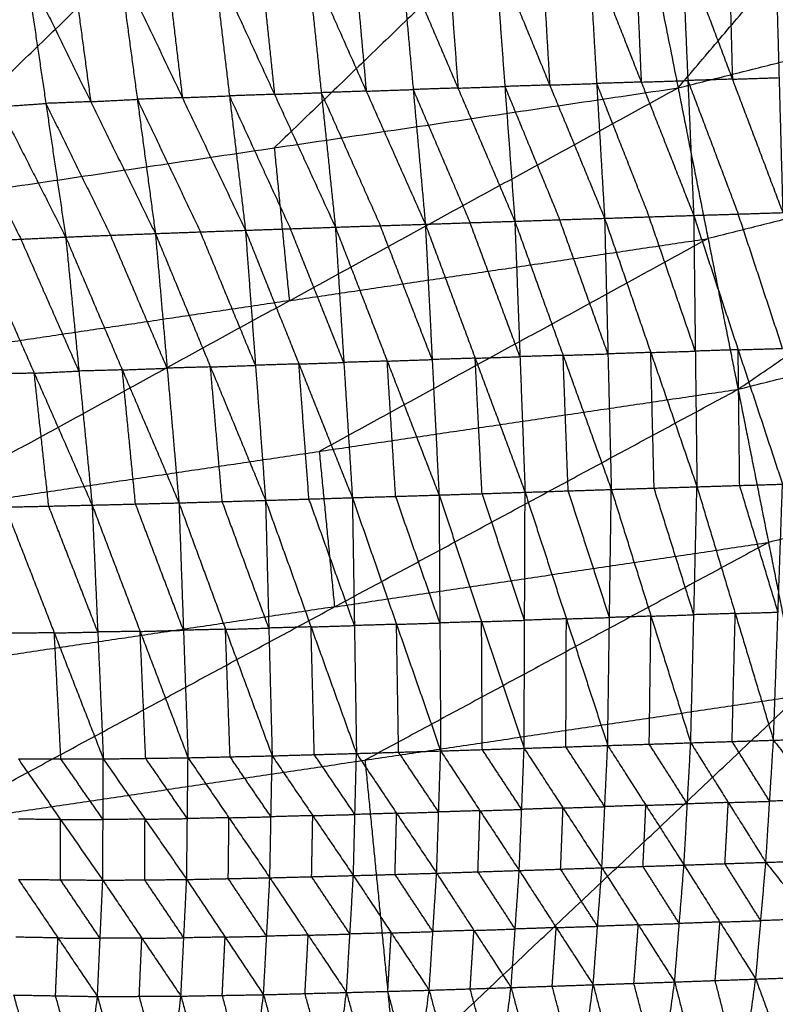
# Model space of a CAD drawing. Header units: millimetres. Extents: x -106 to 110, y -96 to 120.
# Tile 454 of 656: x 12 to 20, y -83 to -73. Entities that reach past the tile are written whole.
import ezdxf

# ---------------------------------------------------------------- set-up
doc = ezdxf.new("R2010")
doc.units = ezdxf.units.MM
doc.header["$MEASUREMENT"] = 0
doc.layers.add('Default', color=7, linetype='Continuous', true_color=0x000000)

msp = doc.modelspace()

# ---------------------------------------------------------------- linework, layer by layer
at = {"layer": 'Default'}
for points in [[(18.764, -73.234, 6.953), (22.044, -69.382, 6.271), (25.324, -65.53, 5.589)], [(10.333, -74.485, 6.953), (13.974, -70.973, 6.271), (17.616, -67.46, 5.589)], [(17.616, -67.46, 5.589), (18.19, -70.347, 6.271), (18.764, -73.234, 6.953)], [(18.19, -70.347, 6.271), (16.369, -72.103, 6.612), (14.549, -73.859, 6.953)], [(18.764, -73.234, 6.953), (22.899, -72.198, 6.953), (27.033, -71.163, 6.953)], [(19.39, -76.378, 7.944), (23.211, -73.77, 7.449), (27.033, -71.163, 6.953)], [(17.342, -71.798, 3.59), (17.383, -72.501, 3.296), (17.424, -73.204, 3.002)], [(17.832, -71.782, 3.612), (17.914, -73.188, 3.023), (17.997, -74.594, 2.435)], [(17.832, -71.782, 3.612), (18.379, -73.173, 3.048), (18.927, -74.564, 2.484)], [(18.318, -71.766, 3.634), (18.349, -72.47, 3.341), (18.379, -73.173, 3.048)], [(18.805, -71.751, 3.657), (18.866, -73.157, 3.07), (18.927, -74.564, 2.484)], [(18.805, -71.751, 3.657), (19.331, -73.143, 3.097), (19.857, -74.535, 2.536)], [(19.292, -71.735, 3.681), (19.312, -72.439, 3.389), (19.331, -73.143, 3.097)], [(19.779, -71.719, 3.706), (19.818, -73.127, 3.121), (19.857, -74.535, 2.536)], [(19.779, -71.719, 3.706), (20.334, -73.112, 3.151), (20.889, -74.504, 2.596)], [(14.404, -71.897, 3.48), (14.477, -72.599, 3.184), (14.551, -73.301, 2.888)], [(14.893, -71.88, 3.496), (15.04, -73.284, 2.903), (15.187, -74.687, 2.311)], [(14.893, -71.88, 3.496), (15.509, -73.268, 2.921), (16.126, -74.656, 2.347)], [(15.383, -71.863, 3.513), (15.446, -72.566, 3.217), (15.509, -73.268, 2.921)], [(15.873, -71.847, 3.531), (15.999, -73.251, 2.939), (16.126, -74.656, 2.347)], [(15.873, -71.847, 3.531), (16.467, -73.236, 2.96), (17.06, -74.625, 2.389)], [(16.362, -71.83, 3.55), (16.415, -72.533, 3.255), (16.467, -73.236, 2.96)], [(16.852, -71.814, 3.569), (16.956, -73.219, 2.979), (17.06, -74.625, 2.389)], [(16.852, -71.814, 3.569), (17.424, -73.204, 3.002), (17.997, -74.594, 2.435)], [(11.959, -72.002, 3.417), (12.165, -73.396, 2.834), (12.372, -74.79, 2.251)], [(11.959, -72.002, 3.417), (12.633, -73.378, 2.839), (13.308, -74.753, 2.261)], [(12.445, -71.978, 3.427), (12.539, -72.678, 3.133), (12.633, -73.378, 2.839)], [(12.931, -71.953, 3.437), (13.12, -73.353, 2.849), (13.308, -74.753, 2.261)], [(12.931, -71.953, 3.437), (13.59, -73.336, 2.86), (14.248, -74.719, 2.282)], [(13.423, -71.933, 3.451), (13.506, -72.635, 3.155), (13.59, -73.336, 2.86)], [(13.915, -71.914, 3.464), (14.081, -73.317, 2.873), (14.248, -74.719, 2.282)], [(13.915, -71.914, 3.464), (14.551, -73.301, 2.888), (15.187, -74.687, 2.311)], [(10.992, -72.069, 3.404), (11.682, -73.429, 2.828), (12.372, -74.79, 2.251)], [(19.331, -73.143, 3.097), (19.575, -73.135, 3.109), (19.818, -73.127, 3.121)], [(10.333, -74.485, 6.953), (14.549, -73.859, 6.953), (18.764, -73.234, 6.953)], [(10.647, -77.674, 7.944), (14.706, -75.454, 7.449), (18.764, -73.234, 6.953)], [(16.467, -73.236, 2.96), (16.233, -73.243, 2.949), (15.999, -73.251, 2.939)], [(16.467, -73.236, 2.96), (16.711, -73.228, 2.969), (16.956, -73.219, 2.979)], [(17.424, -73.204, 3.002), (17.19, -73.212, 2.99), (16.956, -73.219, 2.979)], [(16.956, -73.219, 2.979), (17.242, -73.914, 2.695), (17.528, -74.609, 2.412)], [(17.424, -73.204, 3.002), (17.669, -73.196, 3.013), (17.914, -73.188, 3.023)], [(18.379, -73.173, 3.048), (18.147, -73.181, 3.035), (17.914, -73.188, 3.023)], [(17.914, -73.188, 3.023), (18.188, -73.884, 2.741), (18.462, -74.579, 2.459)], [(18.379, -73.173, 3.048), (18.623, -73.165, 3.059), (18.866, -73.157, 3.07)], [(18.764, -73.234, 6.953), (19.077, -74.806, 7.449), (19.39, -76.378, 7.944)], [(19.331, -73.143, 3.097), (19.099, -73.15, 3.083), (18.866, -73.157, 3.07)], [(18.866, -73.157, 3.07), (19.129, -73.853, 2.79), (19.392, -74.55, 2.51)], [(13.59, -73.336, 2.86), (13.355, -73.344, 2.854), (13.12, -73.353, 2.849)], [(13.59, -73.336, 2.86), (13.835, -73.326, 2.866), (14.081, -73.317, 2.873)], [(14.551, -73.301, 2.888), (14.316, -73.309, 2.88), (14.081, -73.317, 2.873)], [(14.081, -73.317, 2.873), (14.399, -74.01, 2.585), (14.717, -74.703, 2.297)], [(14.551, -73.301, 2.888), (14.795, -73.292, 2.896), (15.04, -73.284, 2.903)], [(15.509, -73.268, 2.921), (15.275, -73.276, 2.912), (15.04, -73.284, 2.903)], [(15.04, -73.284, 2.903), (15.348, -73.978, 2.616), (15.656, -74.671, 2.329)], [(15.509, -73.268, 2.921), (15.754, -73.259, 2.93), (15.999, -73.251, 2.939)], [(15.999, -73.251, 2.939), (16.296, -73.946, 2.653), (16.593, -74.64, 2.368)], [(11.682, -73.429, 2.828), (11.924, -73.413, 2.831), (12.165, -73.396, 2.834)], [(12.633, -73.378, 2.839), (12.399, -73.387, 2.836), (12.165, -73.396, 2.834)], [(12.165, -73.396, 2.834), (12.503, -74.084, 2.545), (12.84, -74.771, 2.256)], [(12.633, -73.378, 2.839), (12.876, -73.365, 2.844), (13.12, -73.353, 2.849)], [(13.12, -73.353, 2.849), (13.449, -74.044, 2.56), (13.778, -74.736, 2.272)], [(11.215, -73.451, 2.829), (11.56, -74.132, 2.541), (11.906, -74.812, 2.252)], [(23.211, -73.77, 7.449), (21.144, -74.288, 7.449), (19.077, -74.806, 7.449)], [(14.549, -73.859, 6.953), (14.627, -74.657, 7.201), (14.706, -75.454, 7.449)], [(19.39, -76.378, 7.944), (23.676, -75.304, 7.944), (27.963, -74.23, 7.944)], [(17.997, -74.594, 2.435), (18.462, -74.579, 2.459), (18.927, -74.564, 2.484)], [(18.927, -74.564, 2.484), (19.392, -74.55, 2.51), (19.857, -74.535, 2.536)], [(18.927, -74.564, 2.484), (18.944, -75.98, 2.415), (18.961, -77.395, 2.345)], [(18.927, -74.564, 2.484), (19.391, -75.966, 2.443), (19.854, -77.368, 2.401)], [(19.855, -75.952, 2.469), (19.624, -75.251, 2.489), (19.392, -74.55, 2.51)], [(15.187, -74.687, 2.311), (15.656, -74.671, 2.329), (16.126, -74.656, 2.347)], [(16.197, -76.068, 2.269), (15.927, -75.37, 2.299), (15.656, -74.671, 2.329)], [(16.126, -74.656, 2.347), (16.593, -74.64, 2.368), (17.06, -74.625, 2.389)], [(16.126, -74.656, 2.347), (16.197, -76.068, 2.269), (16.269, -77.481, 2.191)], [(16.126, -74.656, 2.347), (16.646, -76.054, 2.293), (17.167, -77.452, 2.239)], [(17.114, -76.038, 2.314), (16.853, -75.339, 2.341), (16.593, -74.64, 2.368)], [(17.06, -74.625, 2.389), (17.528, -74.609, 2.412), (17.997, -74.594, 2.435)], [(17.06, -74.625, 2.389), (17.114, -76.038, 2.314), (17.167, -77.452, 2.239)], [(17.06, -74.625, 2.389), (17.564, -76.024, 2.34), (18.067, -77.423, 2.291)], [(18.032, -76.009, 2.363), (17.78, -75.309, 2.387), (17.528, -74.609, 2.412)], [(17.997, -74.594, 2.435), (18.032, -76.009, 2.363), (18.067, -77.423, 2.291)], [(17.997, -74.594, 2.435), (18.479, -75.994, 2.39), (18.961, -77.395, 2.345)], [(18.944, -75.98, 2.415), (18.703, -75.279, 2.437), (18.462, -74.579, 2.459)], [(12.372, -74.79, 2.251), (12.84, -74.771, 2.256), (13.308, -74.753, 2.261)], [(13.431, -76.158, 2.176), (13.136, -75.465, 2.216), (12.84, -74.771, 2.256)], [(13.308, -74.753, 2.261), (13.778, -74.736, 2.272), (14.248, -74.719, 2.282)], [(13.308, -74.753, 2.261), (13.431, -76.158, 2.176), (13.554, -77.563, 2.091)], [(13.308, -74.753, 2.261), (13.883, -76.145, 2.188), (14.458, -77.537, 2.115)], [(14.353, -76.128, 2.199), (14.065, -75.432, 2.235), (13.778, -74.736, 2.272)], [(14.248, -74.719, 2.282), (14.717, -74.703, 2.297), (15.187, -74.687, 2.311)], [(14.248, -74.719, 2.282), (14.353, -76.128, 2.199), (14.458, -77.537, 2.115)], [(14.248, -74.719, 2.282), (14.806, -76.114, 2.216), (15.364, -77.509, 2.149)], [(15.275, -76.098, 2.23), (14.996, -75.401, 2.264), (14.717, -74.703, 2.297)], [(15.187, -74.687, 2.311), (15.275, -76.098, 2.23), (15.364, -77.509, 2.149)], [(15.187, -74.687, 2.311), (15.728, -76.084, 2.251), (16.269, -77.481, 2.191)], [(11.439, -74.834, 2.253), (11.906, -74.812, 2.252), (12.372, -74.79, 2.251)], [(11.439, -74.834, 2.253), (12.044, -76.21, 2.166), (12.648, -77.586, 2.078)], [(12.51, -76.188, 2.165), (12.208, -75.5, 2.208), (11.906, -74.812, 2.252)], [(12.372, -74.79, 2.251), (12.51, -76.188, 2.165), (12.648, -77.586, 2.078)], [(12.372, -74.79, 2.251), (12.963, -76.176, 2.171), (13.554, -77.563, 2.091)], [(14.706, -75.454, 7.449), (16.891, -75.13, 7.449), (19.077, -74.806, 7.449)], [(19.077, -74.806, 7.449), (17.048, -75.916, 7.697), (15.018, -77.026, 7.944)], [(14.706, -75.454, 7.449), (12.598, -75.767, 7.449), (10.49, -76.08, 7.449)], [(17.564, -76.024, 2.34), (17.798, -76.016, 2.351), (18.032, -76.009, 2.363)], [(18.479, -75.994, 2.39), (18.255, -76.002, 2.376), (18.032, -76.009, 2.363)], [(18.479, -75.994, 2.39), (18.712, -75.987, 2.402), (18.944, -75.98, 2.415)], [(18.514, -77.409, 2.318), (18.496, -76.702, 2.354), (18.479, -75.994, 2.39)], [(19.391, -75.966, 2.443), (19.167, -75.973, 2.429), (18.944, -75.98, 2.415)], [(19.391, -75.966, 2.443), (19.623, -75.959, 2.456), (19.855, -75.952, 2.469)], [(19.407, -77.381, 2.373), (19.399, -76.674, 2.408), (19.391, -75.966, 2.443)], [(14.806, -76.114, 2.216), (14.579, -76.121, 2.207), (14.353, -76.128, 2.199)], [(14.806, -76.114, 2.216), (15.041, -76.106, 2.223), (15.275, -76.098, 2.23)], [(14.911, -77.523, 2.132), (14.859, -76.819, 2.174), (14.806, -76.114, 2.216)], [(15.728, -76.084, 2.251), (15.502, -76.091, 2.241), (15.275, -76.098, 2.23)], [(15.728, -76.084, 2.251), (15.962, -76.076, 2.26), (16.197, -76.068, 2.269)], [(15.816, -77.495, 2.17), (15.772, -76.79, 2.211), (15.728, -76.084, 2.251)], [(16.646, -76.054, 2.293), (16.422, -76.061, 2.281), (16.197, -76.068, 2.269)], [(16.646, -76.054, 2.293), (16.88, -76.046, 2.303), (17.114, -76.038, 2.314)], [(16.718, -77.467, 2.215), (16.682, -76.76, 2.254), (16.646, -76.054, 2.293)], [(17.564, -76.024, 2.34), (17.339, -76.031, 2.327), (17.114, -76.038, 2.314)], [(17.617, -77.438, 2.265), (17.59, -76.731, 2.302), (17.564, -76.024, 2.34)], [(12.044, -76.21, 2.166), (11.817, -76.215, 2.166), (11.59, -76.22, 2.166)], [(12.044, -76.21, 2.166), (12.277, -76.199, 2.165), (12.51, -76.188, 2.165)], [(12.195, -77.597, 2.078), (12.119, -76.903, 2.122), (12.044, -76.21, 2.166)], [(12.963, -76.176, 2.171), (12.737, -76.182, 2.168), (12.51, -76.188, 2.165)], [(12.963, -76.176, 2.171), (13.197, -76.167, 2.174), (13.431, -76.158, 2.176)], [(13.101, -77.575, 2.084), (13.032, -76.876, 2.128), (12.963, -76.176, 2.171)], [(13.883, -76.145, 2.188), (13.657, -76.151, 2.182), (13.431, -76.158, 2.176)], [(13.883, -76.145, 2.188), (14.118, -76.137, 2.194), (14.353, -76.128, 2.199)], [(14.006, -77.55, 2.103), (13.945, -76.847, 2.146), (13.883, -76.145, 2.188)], [(10.647, -77.674, 7.944), (15.018, -77.026, 7.944), (19.39, -76.378, 7.944)], [(10.966, -80.919, 9.117), (15.178, -78.648, 8.53), (19.39, -76.378, 7.944)], [(19.39, -76.378, 7.944), (19.708, -77.976, 8.53), (20.026, -79.575, 9.117)], [(23.994, -76.903, 8.53), (21.851, -77.44, 8.53), (19.708, -77.976, 8.53)], [(15.018, -77.026, 7.944), (15.098, -77.837, 8.237), (15.178, -78.648, 8.53)], [(17.167, -77.452, 2.239), (17.617, -77.438, 2.265), (18.067, -77.423, 2.291)], [(18.048, -78.759, 2.643), (17.833, -78.098, 2.454), (17.617, -77.438, 2.265)], [(18.029, -80.094, 2.995), (18.048, -78.759, 2.643), (18.067, -77.423, 2.291)], [(18.067, -77.423, 2.291), (18.514, -77.409, 2.318), (18.961, -77.395, 2.345)], [(18.067, -77.423, 2.291), (18.481, -78.745, 2.672), (18.896, -80.066, 3.054)], [(18.929, -78.73, 2.699), (18.721, -78.07, 2.509), (18.514, -77.409, 2.318)], [(18.896, -80.066, 3.054), (18.929, -78.73, 2.699), (18.961, -77.395, 2.345)], [(18.961, -77.395, 2.345), (19.407, -77.381, 2.373), (19.854, -77.368, 2.401)], [(18.961, -77.395, 2.345), (19.361, -78.717, 2.729), (19.76, -80.039, 3.112)], [(19.807, -78.703, 2.757), (19.607, -78.042, 2.565), (19.407, -77.381, 2.373)], [(19.76, -80.039, 3.112), (19.807, -78.703, 2.757), (19.854, -77.368, 2.401)], [(13.554, -77.563, 2.091), (14.006, -77.55, 2.103), (14.458, -77.537, 2.115)], [(14.492, -78.869, 2.458), (14.249, -78.21, 2.28), (14.006, -77.55, 2.103)], [(14.458, -77.537, 2.115), (14.911, -77.523, 2.132), (15.364, -77.509, 2.149)], [(14.458, -77.537, 2.115), (14.492, -78.869, 2.458), (14.527, -80.202, 2.8)], [(14.458, -77.537, 2.115), (14.933, -78.857, 2.478), (15.407, -80.177, 2.84)], [(15.386, -78.843, 2.495), (15.149, -78.183, 2.313), (14.911, -77.523, 2.132)], [(15.364, -77.509, 2.149), (15.816, -77.495, 2.17), (16.269, -77.481, 2.191)], [(15.364, -77.509, 2.149), (15.386, -78.843, 2.495), (15.407, -80.177, 2.84)], [(15.364, -77.509, 2.149), (15.825, -78.83, 2.518), (16.286, -80.151, 2.887)], [(16.277, -78.816, 2.539), (16.047, -78.156, 2.355), (15.816, -77.495, 2.17)], [(16.269, -77.481, 2.191), (16.718, -77.467, 2.215), (17.167, -77.452, 2.239)], [(16.269, -77.481, 2.191), (16.277, -78.816, 2.539), (16.286, -80.151, 2.887)], [(16.269, -77.481, 2.191), (16.713, -78.802, 2.565), (17.157, -80.123, 2.939)], [(17.162, -78.788, 2.589), (16.94, -78.127, 2.402), (16.718, -77.467, 2.215)], [(17.157, -80.123, 2.939), (17.162, -78.788, 2.589), (17.167, -77.452, 2.239)], [(17.167, -77.452, 2.239), (17.598, -78.773, 2.617), (18.029, -80.094, 2.995)], [(11.742, -77.607, 2.079), (12.195, -77.597, 2.078), (12.648, -77.586, 2.078)], [(11.742, -77.607, 2.079), (12.253, -78.92, 2.414), (12.765, -80.234, 2.749)], [(12.707, -78.91, 2.414), (12.451, -78.253, 2.246), (12.195, -77.597, 2.078)], [(12.648, -77.586, 2.078), (13.101, -77.575, 2.084), (13.554, -77.563, 2.091)], [(12.648, -77.586, 2.078), (12.707, -78.91, 2.414), (12.765, -80.234, 2.749)], [(12.648, -77.586, 2.078), (13.149, -78.904, 2.424), (13.649, -80.222, 2.77)], [(13.601, -78.892, 2.43), (13.351, -78.234, 2.257), (13.101, -77.575, 2.084)], [(13.554, -77.563, 2.091), (13.601, -78.892, 2.43), (13.649, -80.222, 2.77)], [(13.554, -77.563, 2.091), (14.04, -78.882, 2.446), (14.527, -80.202, 2.8)], [(15.178, -78.648, 8.53), (17.443, -78.312, 8.53), (19.708, -77.976, 8.53)], [(19.708, -77.976, 8.53), (17.602, -79.112, 8.824), (15.496, -80.247, 9.117)], [(15.178, -78.648, 8.53), (12.992, -78.973, 8.53), (10.807, -79.297, 8.53)], [(17.598, -78.773, 2.617), (17.38, -78.78, 2.603), (17.162, -78.788, 2.589)], [(17.593, -80.109, 2.967), (17.596, -79.441, 2.792), (17.598, -78.773, 2.617)], [(17.598, -78.773, 2.617), (17.823, -78.766, 2.63), (18.048, -78.759, 2.643)], [(18.481, -78.745, 2.672), (18.265, -78.752, 2.658), (18.048, -78.759, 2.643)], [(18.463, -80.08, 3.024), (18.472, -79.412, 2.848), (18.481, -78.745, 2.672)], [(18.481, -78.745, 2.672), (18.705, -78.738, 2.686), (18.929, -78.73, 2.699)], [(19.361, -78.717, 2.729), (19.145, -78.724, 2.714), (18.929, -78.73, 2.699)], [(19.328, -80.052, 3.083), (19.344, -79.385, 2.906), (19.361, -78.717, 2.729)], [(19.361, -78.717, 2.729), (19.584, -78.71, 2.743), (19.807, -78.703, 2.757)], [(14.04, -78.882, 2.446), (13.821, -78.887, 2.438), (13.601, -78.892, 2.43)], [(14.04, -78.882, 2.446), (14.266, -78.876, 2.452), (14.492, -78.869, 2.458)], [(14.088, -80.212, 2.785), (14.064, -79.547, 2.615), (14.04, -78.882, 2.446)], [(14.933, -78.857, 2.478), (14.713, -78.863, 2.468), (14.492, -78.869, 2.458)], [(14.933, -78.857, 2.478), (15.159, -78.85, 2.486), (15.386, -78.843, 2.495)], [(14.967, -80.189, 2.82), (14.95, -79.523, 2.649), (14.933, -78.857, 2.478)], [(15.825, -78.83, 2.518), (15.605, -78.837, 2.506), (15.386, -78.843, 2.495)], [(15.825, -78.83, 2.518), (16.051, -78.823, 2.529), (16.277, -78.816, 2.539)], [(15.847, -80.164, 2.863), (15.836, -79.497, 2.691), (15.825, -78.83, 2.518)], [(16.713, -78.802, 2.565), (16.495, -78.809, 2.552), (16.277, -78.816, 2.539)], [(16.713, -78.802, 2.565), (16.937, -78.795, 2.577), (17.162, -78.788, 2.589)], [(16.721, -80.137, 2.913), (16.717, -79.469, 2.739), (16.713, -78.802, 2.565)], [(12.253, -78.92, 2.414), (12.032, -78.921, 2.412), (11.81, -78.921, 2.41)], [(12.253, -78.92, 2.414), (12.48, -78.915, 2.414), (12.707, -78.91, 2.414)], [(12.322, -80.234, 2.745), (12.288, -79.577, 2.58), (12.253, -78.92, 2.414)], [(13.149, -78.904, 2.424), (12.928, -78.907, 2.419), (12.707, -78.91, 2.414)], [(13.149, -78.904, 2.424), (13.375, -78.898, 2.427), (13.601, -78.892, 2.43)], [(13.207, -80.228, 2.76), (13.178, -79.566, 2.592), (13.149, -78.904, 2.424)], [(10.966, -80.919, 9.117), (15.496, -80.247, 9.117), (20.026, -79.575, 9.117)], [(11.616, -87.509, 12.017), (15.821, -83.542, 10.567), (20.026, -79.575, 9.117)], [(19.76, -80.039, 3.112), (20.275, -80.023, 3.146), (20.791, -80.007, 3.18)], [(17.157, -80.123, 2.939), (17.593, -80.109, 2.967), (18.029, -80.094, 2.995)], [(17.999, -80.732, 3.282), (17.796, -80.42, 3.125), (17.593, -80.109, 2.967)], [(17.969, -81.37, 3.57), (17.999, -80.732, 3.282), (18.029, -80.094, 2.995)], [(18.029, -80.094, 2.995), (18.463, -80.08, 3.024), (18.896, -80.066, 3.054)], [(18.029, -80.094, 2.995), (18.428, -80.718, 3.312), (18.826, -81.341, 3.628)], [(18.861, -80.704, 3.341), (18.662, -80.392, 3.183), (18.463, -80.08, 3.024)], [(18.826, -81.341, 3.628), (18.861, -80.704, 3.341), (18.896, -80.066, 3.054)], [(18.896, -80.066, 3.054), (19.328, -80.052, 3.083), (19.76, -80.039, 3.112)], [(18.896, -80.066, 3.054), (19.288, -80.689, 3.37), (19.68, -81.313, 3.686)], [(19.72, -80.676, 3.399), (19.524, -80.364, 3.241), (19.328, -80.052, 3.083)], [(19.68, -81.313, 3.686), (19.72, -80.676, 3.399), (19.76, -80.039, 3.112)], [(19.76, -80.039, 3.112), (20.239, -80.659, 3.434), (20.717, -81.279, 3.756)], [(12.765, -80.234, 2.749), (13.207, -80.228, 2.76), (13.649, -80.222, 2.77)], [(13.635, -81.492, 3.341), (13.642, -80.857, 3.055), (13.649, -80.222, 2.77)], [(13.649, -80.222, 2.77), (14.088, -80.212, 2.785), (14.527, -80.202, 2.8)], [(13.649, -80.222, 2.77), (14.076, -80.848, 3.071), (14.503, -81.474, 3.373)], [(14.515, -80.838, 3.087), (14.301, -80.525, 2.936), (14.088, -80.212, 2.785)], [(14.503, -81.474, 3.373), (14.515, -80.838, 3.087), (14.527, -80.202, 2.8)], [(14.527, -80.202, 2.8), (14.967, -80.189, 2.82), (15.407, -80.177, 2.84)], [(14.527, -80.202, 2.8), (14.951, -80.826, 3.107), (15.375, -81.451, 3.413)], [(15.391, -80.814, 3.126), (15.179, -80.502, 2.973), (14.967, -80.189, 2.82)], [(15.375, -81.451, 3.413), (15.391, -80.814, 3.126), (15.407, -80.177, 2.84)], [(15.407, -80.177, 2.84), (15.847, -80.164, 2.863), (16.286, -80.151, 2.887)], [(15.407, -80.177, 2.84), (15.826, -80.801, 3.15), (16.244, -81.426, 3.461)], [(16.265, -80.788, 3.174), (16.056, -80.476, 3.019), (15.847, -80.164, 2.863)], [(16.244, -81.426, 3.461), (16.265, -80.788, 3.174), (16.286, -80.151, 2.887)], [(16.286, -80.151, 2.887), (16.721, -80.137, 2.913), (17.157, -80.123, 2.939)], [(16.286, -80.151, 2.887), (16.696, -80.775, 3.2), (17.106, -81.398, 3.513)], [(17.132, -80.761, 3.226), (16.926, -80.449, 3.07), (16.721, -80.137, 2.913)], [(17.106, -81.398, 3.513), (17.132, -80.761, 3.226), (17.157, -80.123, 2.939)], [(17.157, -80.123, 2.939), (17.563, -80.746, 3.254), (17.969, -81.37, 3.57)], [(11.878, -80.235, 2.741), (12.322, -80.234, 2.745), (12.765, -80.234, 2.749)], [(11.878, -80.235, 2.741), (12.318, -80.867, 3.03), (12.759, -81.499, 3.318)], [(12.762, -80.867, 3.034), (12.542, -80.55, 2.889), (12.322, -80.234, 2.745)], [(12.759, -81.499, 3.318), (12.762, -80.867, 3.034), (12.765, -80.234, 2.749)], [(12.765, -80.234, 2.749), (13.2, -80.863, 3.045), (13.635, -81.492, 3.341)], [(13.642, -80.857, 3.055), (13.424, -80.542, 2.908), (13.207, -80.228, 2.76)], [(15.496, -80.247, 9.117), (15.658, -81.894, 9.842), (15.821, -83.542, 10.567)], [(17.563, -80.746, 3.254), (17.781, -80.739, 3.268), (17.999, -80.732, 3.282)], [(18.428, -80.718, 3.312), (18.214, -80.725, 3.297), (17.999, -80.732, 3.282)], [(18.398, -81.356, 3.599), (18.413, -81.037, 3.455), (18.428, -80.718, 3.312)], [(18.428, -80.718, 3.312), (18.644, -80.711, 3.326), (18.861, -80.704, 3.341)], [(19.288, -80.689, 3.37), (19.075, -80.696, 3.355), (18.861, -80.704, 3.341)], [(19.253, -81.327, 3.657), (19.271, -81.008, 3.513), (19.288, -80.689, 3.37)], [(19.288, -80.689, 3.37), (19.504, -80.683, 3.385), (19.72, -80.676, 3.399)], [(20.239, -80.659, 3.434), (19.979, -80.667, 3.417), (19.72, -80.676, 3.399)], [(14.076, -80.848, 3.071), (14.296, -80.843, 3.079), (14.515, -80.838, 3.087)], [(14.951, -80.826, 3.107), (14.733, -80.832, 3.097), (14.515, -80.838, 3.087)], [(14.939, -81.463, 3.393), (14.945, -81.145, 3.25), (14.951, -80.826, 3.107)], [(14.951, -80.826, 3.107), (15.171, -80.82, 3.117), (15.391, -80.814, 3.126)], [(15.826, -80.801, 3.15), (15.609, -80.808, 3.138), (15.391, -80.814, 3.126)], [(15.81, -81.439, 3.437), (15.818, -81.12, 3.294), (15.826, -80.801, 3.15)], [(15.826, -80.801, 3.15), (16.046, -80.795, 3.162), (16.265, -80.788, 3.174)], [(16.696, -80.775, 3.2), (16.481, -80.781, 3.187), (16.265, -80.788, 3.174)], [(16.675, -81.412, 3.487), (16.686, -81.093, 3.343), (16.696, -80.775, 3.2)], [(16.696, -80.775, 3.2), (16.914, -80.768, 3.213), (17.132, -80.761, 3.226)], [(17.563, -80.746, 3.254), (17.347, -80.753, 3.24), (17.132, -80.761, 3.226)], [(17.538, -81.384, 3.541), (17.551, -81.065, 3.398), (17.563, -80.746, 3.254)], [(12.318, -80.867, 3.03), (12.098, -80.865, 3.026), (11.878, -80.863, 3.023)], [(12.318, -81.495, 3.312), (12.318, -81.181, 3.171), (12.318, -80.867, 3.03)], [(12.318, -80.867, 3.03), (12.54, -80.867, 3.032), (12.762, -80.867, 3.034)], [(13.2, -80.863, 3.045), (12.981, -80.865, 3.04), (12.762, -80.867, 3.034)], [(13.197, -81.496, 3.33), (13.198, -81.179, 3.188), (13.2, -80.863, 3.045)], [(13.2, -80.863, 3.045), (13.421, -80.86, 3.05), (13.642, -80.857, 3.055)], [(14.076, -80.848, 3.071), (13.859, -80.852, 3.063), (13.642, -80.857, 3.055)], [(14.069, -81.483, 3.357), (14.073, -81.166, 3.214), (14.076, -80.848, 3.071)], [(17.969, -81.37, 3.57), (18.398, -81.356, 3.599), (18.826, -81.341, 3.628)], [(18.728, -82.561, 4.359), (18.777, -81.951, 3.993), (18.826, -81.341, 3.628)], [(18.826, -81.341, 3.628), (19.253, -81.327, 3.657), (19.68, -81.313, 3.686)], [(18.826, -81.341, 3.628), (19.201, -81.936, 4.022), (19.575, -82.531, 4.417)], [(19.628, -81.922, 4.052), (19.44, -81.625, 3.854), (19.253, -81.327, 3.657)], [(19.575, -82.531, 4.417), (19.628, -81.922, 4.052), (19.68, -81.313, 3.686)], [(19.68, -81.313, 3.686), (20.199, -81.296, 3.721), (20.717, -81.279, 3.756)], [(19.68, -81.313, 3.686), (20.15, -81.904, 4.087), (20.621, -82.494, 4.488)], [(14.503, -81.474, 3.373), (14.939, -81.463, 3.393), (15.375, -81.451, 3.413)], [(15.303, -82.671, 4.149), (15.339, -82.061, 3.781), (15.375, -81.451, 3.413)], [(15.375, -81.451, 3.413), (15.81, -81.439, 3.437), (16.244, -81.426, 3.461)], [(15.375, -81.451, 3.413), (15.77, -82.049, 3.804), (16.166, -82.647, 4.195)], [(16.205, -82.036, 3.828), (16.007, -81.737, 3.632), (15.81, -81.439, 3.437)], [(16.166, -82.647, 4.195), (16.205, -82.036, 3.828), (16.244, -81.426, 3.461)], [(16.244, -81.426, 3.461), (16.675, -81.412, 3.487), (17.106, -81.398, 3.513)], [(16.244, -81.426, 3.461), (16.633, -82.023, 3.854), (17.021, -82.619, 4.246)], [(17.064, -82.009, 3.88), (16.87, -81.711, 3.683), (16.675, -81.412, 3.487)], [(17.021, -82.619, 4.246), (17.064, -82.009, 3.88), (17.106, -81.398, 3.513)], [(17.106, -81.398, 3.513), (17.538, -81.384, 3.541), (17.969, -81.37, 3.57)], [(17.106, -81.398, 3.513), (17.492, -81.994, 3.907), (17.878, -82.59, 4.302)], [(17.924, -81.98, 3.936), (17.731, -81.682, 3.738), (17.538, -81.384, 3.541)], [(17.878, -82.59, 4.302), (17.924, -81.98, 3.936), (17.969, -81.37, 3.57)], [(17.969, -81.37, 3.57), (18.349, -81.965, 3.964), (18.728, -82.561, 4.359)], [(18.777, -81.951, 3.993), (18.587, -81.653, 3.796), (18.398, -81.356, 3.599)], [(11.878, -81.491, 3.305), (12.291, -82.102, 3.678), (12.704, -82.713, 4.052)], [(11.878, -81.491, 3.305), (12.318, -81.495, 3.312), (12.759, -81.499, 3.318)], [(12.731, -82.106, 3.685), (12.525, -81.801, 3.498), (12.318, -81.495, 3.312)], [(12.704, -82.713, 4.052), (12.731, -82.106, 3.685), (12.759, -81.499, 3.318)], [(12.759, -81.499, 3.318), (13.197, -81.496, 3.33), (13.635, -81.492, 3.341)], [(12.759, -81.499, 3.318), (13.167, -82.104, 3.697), (13.575, -82.709, 4.077)], [(13.605, -82.101, 3.709), (13.401, -81.798, 3.519), (13.197, -81.496, 3.33)], [(13.575, -82.709, 4.077), (13.605, -82.101, 3.709), (13.635, -81.492, 3.341)], [(13.635, -81.492, 3.341), (14.069, -81.483, 3.357), (14.503, -81.474, 3.373)], [(13.635, -81.492, 3.341), (14.036, -82.093, 3.725), (14.437, -82.694, 4.109)], [(14.47, -82.084, 3.741), (14.27, -81.784, 3.549), (14.069, -81.483, 3.357)], [(14.437, -82.694, 4.109), (14.47, -82.084, 3.741), (14.503, -81.474, 3.373)], [(14.503, -81.474, 3.373), (14.903, -82.073, 3.761), (15.303, -82.671, 4.149)], [(15.339, -82.061, 3.781), (15.139, -81.762, 3.587), (14.939, -81.463, 3.393)], [(18.349, -81.965, 3.964), (18.136, -81.973, 3.95), (17.924, -81.98, 3.936)], [(18.303, -82.576, 4.33), (18.326, -82.27, 4.147), (18.349, -81.965, 3.964)], [(18.349, -81.965, 3.964), (18.563, -81.958, 3.979), (18.777, -81.951, 3.993)], [(19.201, -81.936, 4.022), (18.989, -81.944, 4.008), (18.777, -81.951, 3.993)], [(19.151, -82.546, 4.388), (19.176, -82.241, 4.205), (19.201, -81.936, 4.022)], [(19.201, -81.936, 4.022), (19.414, -81.929, 4.037), (19.628, -81.922, 4.052)], [(20.15, -81.904, 4.087), (19.889, -81.913, 4.069), (19.628, -81.922, 4.052)], [(14.903, -82.073, 3.761), (15.121, -82.067, 3.771), (15.339, -82.061, 3.781)], [(15.77, -82.049, 3.804), (15.555, -82.055, 3.792), (15.339, -82.061, 3.781)], [(15.734, -82.659, 4.172), (15.752, -82.354, 3.988), (15.77, -82.049, 3.804)], [(15.77, -82.049, 3.804), (15.988, -82.043, 3.816), (16.205, -82.036, 3.828)], [(16.633, -82.023, 3.854), (16.419, -82.029, 3.841), (16.205, -82.036, 3.828)], [(16.594, -82.633, 4.221), (16.613, -82.328, 4.037), (16.633, -82.023, 3.854)], [(16.633, -82.023, 3.854), (16.848, -82.016, 3.867), (17.064, -82.009, 3.88)], [(17.492, -81.994, 3.907), (17.278, -82.002, 3.894), (17.064, -82.009, 3.88)], [(17.45, -82.605, 4.274), (17.471, -82.3, 4.091), (17.492, -81.994, 3.907)], [(17.492, -81.994, 3.907), (17.708, -81.987, 3.922), (17.924, -81.98, 3.936)], [(12.291, -82.102, 3.678), (12.072, -82.098, 3.674), (11.853, -82.094, 3.669)], [(12.266, -82.705, 4.043), (12.279, -82.403, 3.86), (12.291, -82.102, 3.678)], [(12.291, -82.102, 3.678), (12.511, -82.104, 3.682), (12.731, -82.106, 3.685)], [(13.167, -82.104, 3.697), (12.949, -82.105, 3.691), (12.731, -82.106, 3.685)], [(13.14, -82.711, 4.064), (13.153, -82.408, 3.881), (13.167, -82.104, 3.697)], [(13.167, -82.104, 3.697), (13.386, -82.103, 3.703), (13.605, -82.101, 3.709)], [(14.036, -82.093, 3.725), (13.82, -82.097, 3.717), (13.605, -82.101, 3.709)], [(14.006, -82.701, 4.093), (14.021, -82.397, 3.909), (14.036, -82.093, 3.725)], [(14.036, -82.093, 3.725), (14.253, -82.088, 3.733), (14.47, -82.084, 3.741)], [(14.903, -82.073, 3.761), (14.687, -82.078, 3.751), (14.47, -82.084, 3.741)], [(14.87, -82.682, 4.129), (14.887, -82.378, 3.945), (14.903, -82.073, 3.761)], [(17.878, -82.59, 4.302), (18.303, -82.576, 4.33), (18.728, -82.561, 4.359)], [(18.579, -83.635, 5.372), (18.441, -83.105, 4.851), (18.303, -82.576, 4.33)], [(18.43, -84.71, 6.386), (18.579, -83.635, 5.372), (18.728, -82.561, 4.359)], [(18.728, -82.561, 4.359), (19.151, -82.546, 4.388), (19.575, -82.531, 4.417)], [(18.728, -82.561, 4.359), (19, -83.618, 5.4), (19.272, -84.675, 6.441)], [(19.423, -83.603, 5.429), (19.287, -83.075, 4.909), (19.151, -82.546, 4.388)], [(19.272, -84.675, 6.441), (19.423, -83.603, 5.429), (19.575, -82.531, 4.417)], [(19.575, -82.531, 4.417), (20.098, -82.513, 4.452), (20.621, -82.494, 4.488)], [(19.575, -82.531, 4.417), (19.959, -83.58, 5.465), (20.343, -84.629, 6.513)], [(14.437, -82.694, 4.109), (14.87, -82.682, 4.129), (15.303, -82.671, 4.149)], [(15.164, -83.752, 5.171), (15.017, -83.217, 4.65), (14.87, -82.682, 4.129)], [(15.024, -84.833, 6.193), (15.164, -83.752, 5.171), (15.303, -82.671, 4.149)], [(15.303, -82.671, 4.149), (15.734, -82.659, 4.172), (16.166, -82.647, 4.195)], [(15.303, -82.671, 4.149), (15.593, -83.738, 5.192), (15.882, -84.806, 6.236)], [(16.024, -83.726, 5.215), (15.879, -83.193, 4.694), (15.734, -82.659, 4.172)], [(15.882, -84.806, 6.236), (16.024, -83.726, 5.215), (16.166, -82.647, 4.195)], [(16.166, -82.647, 4.195), (16.594, -82.633, 4.221), (17.021, -82.619, 4.246)], [(16.166, -82.647, 4.195), (16.45, -83.711, 5.239), (16.734, -84.776, 6.282)], [(16.878, -83.698, 5.264), (16.736, -83.165, 4.743), (16.594, -82.633, 4.221)], [(16.734, -84.776, 6.282), (16.878, -83.698, 5.264), (17.021, -82.619, 4.246)], [(17.021, -82.619, 4.246), (17.45, -82.605, 4.274), (17.878, -82.59, 4.302)], [(17.021, -82.619, 4.246), (17.304, -83.681, 5.29), (17.586, -84.743, 6.333)], [(17.732, -83.667, 5.317), (17.591, -83.136, 4.796), (17.45, -82.605, 4.274)], [(17.586, -84.743, 6.333), (17.732, -83.667, 5.317), (17.878, -82.59, 4.302)], [(17.878, -82.59, 4.302), (18.154, -83.65, 5.344), (18.43, -84.71, 6.386)], [(11.828, -82.697, 4.034), (12.134, -83.786, 5.063), (12.439, -84.875, 6.092)], [(11.828, -82.697, 4.034), (12.266, -82.705, 4.043), (12.704, -82.713, 4.052)], [(12.572, -83.794, 5.072), (12.419, -83.249, 4.557), (12.266, -82.705, 4.043)], [(12.439, -84.875, 6.092), (12.572, -83.794, 5.072), (12.704, -82.713, 4.052)], [(12.704, -82.713, 4.052), (13.14, -82.711, 4.064), (13.575, -82.709, 4.077)], [(12.704, -82.713, 4.052), (13.005, -83.793, 5.087), (13.307, -84.873, 6.122)], [(13.441, -83.791, 5.1), (13.29, -83.251, 4.582), (13.14, -82.711, 4.064)], [(13.307, -84.873, 6.122), (13.441, -83.791, 5.1), (13.575, -82.709, 4.077)], [(13.575, -82.709, 4.077), (14.006, -82.701, 4.093), (14.437, -82.694, 4.109)], [(13.575, -82.709, 4.077), (13.87, -83.783, 5.116), (14.165, -84.856, 6.155)], [(14.301, -83.775, 5.132), (14.154, -83.238, 4.612), (14.006, -82.701, 4.093)], [(14.165, -84.856, 6.155), (14.301, -83.775, 5.132), (14.437, -82.694, 4.109)], [(14.437, -82.694, 4.109), (14.731, -83.763, 5.151), (15.024, -84.833, 6.193)]]:
    msp.add_open_spline(points, degree=2, dxfattribs=at)

doc.saveas('drawing.dxf')
